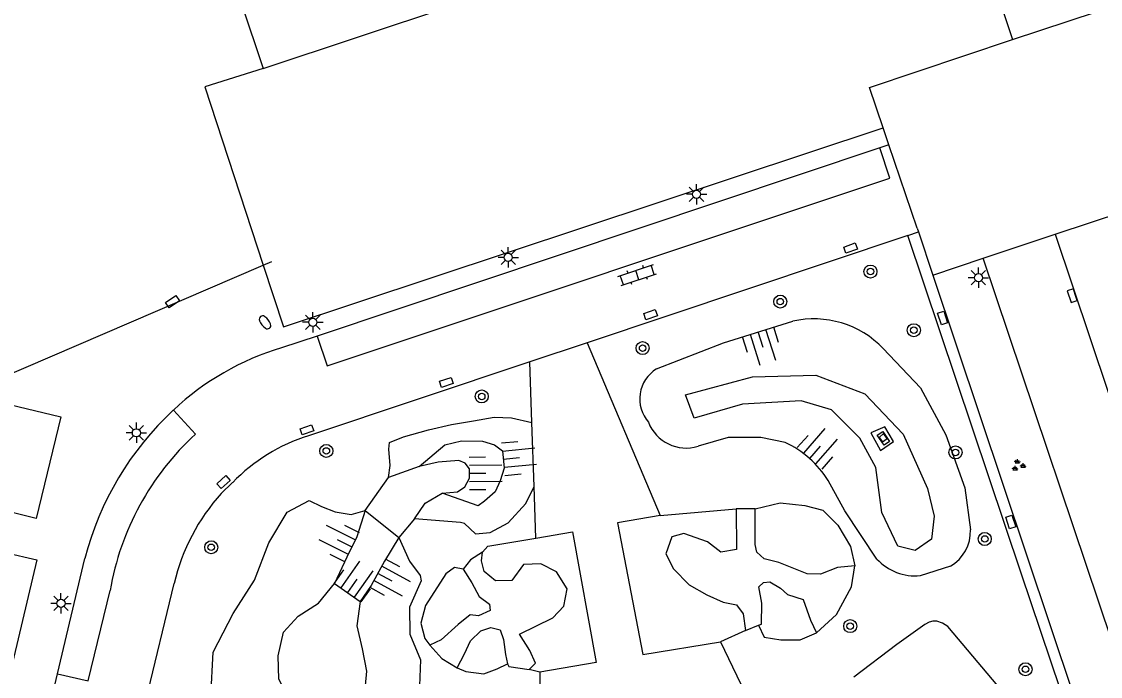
# Model space of a CAD drawing. Extents: x 125000 to 129004, y 397500 to 399008.
# Drawn here: x 127067.5 to 127133.6, y 398620.4 to 398660.6 of the extents above; entities that cross this region are included whole.
import ezdxf

# ---------------------------------------------------------------- set-up
doc = ezdxf.new("R2010")
doc.units = 0
for name, color, linetype in [('gg-afsc-hekwerk', 7, 'Continuous'), ('gg-bbg-hoofdgebouw', 7, 'Continuous'), ('gg-bbg-overig bouwwerk', 7, 'Continuous'), ('gg-knt-BGT kruinlijn', 7, 'Continuous'), ('gg-knt-bovenkant onderkant talud', 7, 'Continuous'), ('gg-knt-verharding', 7, 'Continuous'), ('gg-knt-verharding nz', 7, 'Continuous'), ('gg-kwrk-keermuur', 7, 'Continuous'), ('gt-grn-groengrens', 7, 'Continuous'), ('gt-grn-vlakafsluiter', 7, 'Continuous'), ('gt-symb-boom', 7, 'Continuous'), ('gt-symb-brandkraan', 7, 'Continuous'), ('gt-symb-groenvak', 7, 'Continuous'), ('gt-symb-klinker verharding', 7, 'Continuous'), ('gt-symb-kolk', 7, 'Continuous'), ('gt-symb-kolk center center', 7, 'Continuous'), ('gt-symb-lichtmast', 7, 'Continuous'), ('gt-symb-talud symbool', 7, 'Continuous')]:
    doc.layers.add(name, color=color, linetype=linetype)

# ---------------------------------------------------------------- blocks, each defined once
blk = doc.blocks.new('gt0-KOLKCC')
at = {"layer": 'gt-symb-kolk center center'}
blk.add_lwpolyline([(-0.375, 0.2), (0.375, 0.2), (0.375, -0.2), (-0.375, -0.2)], close=True, dxfattribs=at)
blk = doc.blocks.new('gt0-BOOM')
at = {"layer": 'gt-symb-boom'}
for radius in [0.4, 0.2]:
    blk.add_circle((0, 0), radius, dxfattribs=at)
blk = doc.blocks.new('gt0-GRVAK')
at = {"layer": 'gt-symb-groenvak'}
for p, q in [((-0.11, 0.189), (-0.228, 0.24)), ((-0.182, 0.153), (0.088, 0.153)), ((-0.091, 0.211), (-0.156, 0.322)), ((-0.047, 0.214), (-0.047, 0.393)), ((-0.004, 0.211), (0.061, 0.322)), ((0.015, 0.189), (0.133, 0.24)), ((0.262, -0.052), (0.197, 0.059)), ((0.305, -0.049), (0.305, 0.13)), ((0.349, -0.052), (0.414, 0.059)), ((-0.245, -0.228), (-0.363, -0.177)), ((-0.318, -0.264), (-0.047, -0.264)), ((-0.226, -0.206), (-0.291, -0.095)), ((-0.183, -0.203), (-0.183, -0.024)), ((-0.139, -0.206), (-0.074, -0.095)), ((-0.12, -0.228), (-0.002, -0.177)), ((0.243, -0.074), (0.125, -0.023)), ((0.17, -0.11), (0.441, -0.11)), ((0.368, -0.074), (0.486, -0.023))]:
    blk.add_line(p, q, dxfattribs=at)
blk = doc.blocks.new('gt0-KOLK')
at = {"layer": 'gt-symb-kolk'}
blk.add_lwpolyline([(0, 0), (0.375, 0), (0.375, 0.4), (-0.375, 0.4), (-0.375, 0), (0, 0)], dxfattribs=at)
blk = doc.blocks.new('gt0-LMAST')
at = {"layer": 'gt-symb-lichtmast'}
for p, q in [((-0.182, 0.173), (-0.447, 0.438)), ((-0.005, 0.246), (-0.005, 0.621)), ((0.172, 0.173), (0.437, 0.438)), ((-0.255, -0.004), (-0.63, -0.004)), ((-0.182, -0.181), (-0.447, -0.446)), ((-0.005, -0.254), (-0.005, -0.629)), ((0.437, -0.446), (0.172, -0.181)), ((0.245, -0.004), (0.62, -0.004))]:
    blk.add_line(p, q, dxfattribs=at)
blk.add_circle((-0.005, -0.004), 0.25, dxfattribs=at)
blk = doc.blocks.new('gt0-TALUD_1')
at = {"layer": 'gt-symb-talud symbool'}
for p, q in [((-1, -1), (-1, 0)), ((-0.5, -2), (-0.5, 0)), ((0, -1), (0, 0)), ((0.5, -2), (0.5, 0)), ((1, -1), (1, 0))]:
    blk.add_line(p, q, dxfattribs=at)
blk = doc.blocks.new('gt0-BR')
at = {"layer": 'gt-symb-brandkraan'}
for centre, radius, start, end in [((-0.244, 0), 0.206, 107.56694, 252.43307), ((0.599, -2.664), 3, 106.89205, 107.56694), ((0, -0.691), 0.938, 73.10799, 106.89205), ((-0.599, -2.664), 3, 72.43309, 73.10799), ((0.244, 0), 0.206, 287.56695, 72.43309), ((0.599, 2.664), 3, 252.43307, 253.10797), ((0, 0.691), 0.938, 253.10797, 286.89206), ((-0.599, 2.664), 3, 286.89206, 287.56695)]:
    blk.add_arc(centre, radius, start, end, dxfattribs=at)
blk = doc.blocks.new('gt0-KL1')
at = {"layer": 'gt-symb-klinker verharding'}
for p, q in [((-1.15, 0.3), (1.15, 0.3)), ((-1, -0.3), (-1, 0.3)), ((-0.5, 0.3), (-0.5, 0.45)), ((0, -0.3), (0, 0.3)), ((0.5, 0.3), (0.5, 0.45)), ((1, -0.3), (1, 0.3)), ((-1.15, -0.3), (1.15, -0.3)), ((-0.5, -0.45), (-0.5, -0.3)), ((0.5, -0.45), (0.5, -0.3))]:
    blk.add_line(p, q, dxfattribs=at)

msp = doc.modelspace()

# ---------------------------------------------------------------- linework, layer by layer
at = {"layer": 'gg-afsc-hekwerk'}
for p, q in [((127123.59, 398673.339), (127128.232, 398659.478)), ((127122.39, 398647.884), (127122.464, 398647.664)), ((127122.464, 398647.664), (127123.349, 398645.017)), ((127064.011, 398637.751), (127082.292, 398645.63)), ((127082.292, 398645.63), (127082.818, 398645.857))]:
    msp.add_line(p, q, dxfattribs=at)
for points in [[(127120.288, 398654.043), (127119.455, 398656.519), (127128.232, 398659.478)], [(127082.281, 398657.695), (127078.707, 398656.563), (127082.292, 398645.63)], [(127082.292, 398645.63), (127083.532, 398641.85), (127120.288, 398654.043)], [(127123.349, 398645.017), (127137.735, 398602.016), (127137.941, 398600.777)]]:
    msp.add_lwpolyline(points, dxfattribs=at)
at = {"layer": 'gg-bbg-hoofdgebouw'}
for points in [[(127082.281, 398657.695), (127111.327, 398667.371), (127109.152, 398673.951)], [(127078.952, 398666.505), (127079.766, 398666.349), (127079.804, 398665.763), (127079.605, 398665.696), (127082.281, 398657.695)]]:
    msp.add_lwpolyline(points, dxfattribs=at)
at = {"layer": 'gg-bbg-overig bouwwerk'}
msp.add_lwpolyline([(127066.733, 398637.077), (127069.888, 398636.312), (127068.378, 398630.089), (127065.224, 398630.854), (127066.733, 398637.077)], dxfattribs=at)
at = {"layer": 'gg-knt-BGT kruinlijn'}
msp.add_line((127124.419, 398627.148), (127122.565, 398626.574), dxfattribs=at)
for points in [[(127106.398, 398639.256), (127110.517, 398640.865), (127114.754, 398642.183)], [(127120.3, 398640.511), (127122.584, 398638.106), (127124.147, 398635.218), (127125.303, 398631.953), (127125.656, 398629.393)], [(127114.291, 398634.749), (127112.796, 398635.056), (127110.796, 398635.046), (127108.947, 398634.515)], [(127120.259, 398634.783), (127120.537, 398634.998), (127120.314, 398635.294), (127120.046, 398635.053), (127120.259, 398634.783)], [(127093.266, 398631.635), (127094.197, 398631.708), (127094.648, 398632.033), (127094.938, 398632.547), (127094.934, 398633.119), (127094.669, 398633.477), (127094.281, 398633.635), (127093.025, 398633.54), (127091.857, 398633.279)], [(127119.915, 398627.587), (127117.949, 398630.549), (127116.933, 398632.407)], [(127088.547, 398630.562), (127088.028, 398628.947), (127087.412, 398627.719), (127086.671, 398626.092)], [(127090.605, 398628.925), (127089.736, 398627.47), (127088.907, 398625.962), (127088.237, 398624.983)], [(127088.237, 398624.983), (127088.028, 398623.504), (127088.35, 398622.084), (127088.625, 398620.713), (127088.485, 398619.191), (127087.563, 398618.061), (127086.353, 398617.39), (127085.059, 398617.914), (127083.88, 398618.967), (127083.245, 398620.22), (127083.219, 398621.662), (127083.534, 398623.1), (127084.442, 398624.092), (127085.675, 398624.878), (127086.671, 398626.092)]]:
    msp.add_lwpolyline(points, dxfattribs=at)
for centre, radius, start, end in [((127116.047, 398636.438), 5.889, 43.76205, 102.68409), ((127107.544, 398637.414), 2.17, 121.88968, 220.97157), ((127108.217, 398636.881), 2.476, 201.06049, 287.15873), ((127111.607, 398629.06), 6.29, 32.14607, 64.74318), ((127123.117, 398629.328), 2.539, 300.83444, 1.45584), ((127122.281, 398629.804), 3.242, 223.13422, 275.02566)]:
    msp.add_arc(centre, radius, start, end, dxfattribs=at)
at = {"layer": 'gg-knt-bovenkant onderkant talud'}
for p, q in [((127091.857, 398633.279), (127089.974, 398632.588)), ((127086.671, 398626.092), (127088.237, 398624.983))]:
    msp.add_line(p, q, dxfattribs=at)
for points in [[(127123.432, 398630.225), (127123.266, 398628.82), (127122.256, 398628.108), (127121.196, 398628.388), (127120.207, 398630.451), (127119.839, 398633.21), (127118.875, 398635.014), (127117.134, 398636.75), (127115.271, 398637.31), (127111.672, 398637.09), (127108.722, 398636.242), (127108.181, 398637.677), (127112.279, 398638.78), (127116.174, 398638.882), (127119.164, 398637.73), (127121.533, 398635.251), (127123.018, 398631.923), (127123.432, 398630.225)], [(127090.002, 398634.331), (127090.029, 398634.738), (127090.903, 398635.082), (127092.417, 398635.518), (127093.84, 398635.85), (127095.18, 398636.07), (127096.446, 398636.304), (127097.524, 398636.266), (127098.761, 398635.98)], [(127120.927, 398634.814), (127120.391, 398635.698), (127119.538, 398635.339), (127120.127, 398634.256), (127120.927, 398634.814)], [(127091.857, 398633.279), (127093.426, 398634.595), (127094.455, 398634.848), (127095.733, 398634.818), (127096.481, 398634.591), (127096.958, 398634.234), (127097.065, 398633.167), (127096.821, 398632.388), (127096.508, 398631.719), (127095.856, 398631.143), (127095.476, 398630.868), (127093.266, 398631.635)], [(127094.637, 398629.777), (127095.3, 398629.142), (127096.215, 398629.217), (127097.309, 398629.808), (127098.394, 398630.998), (127098.896, 398632.037)], [(127091.573, 398630.066), (127092.212, 398631.03), (127093.266, 398631.635)], [(127091.906, 398626.579), (127091.974, 398626.26), (127091.264, 398624.641), (127091.274, 398622.984), (127091.935, 398621.405), (127091.873, 398619.816), (127091.202, 398618.237), (127088.32, 398615.574), (127085.538, 398614.05), (127083.217, 398613.63), (127081.205, 398614.632), (127079.579, 398616.243), (127079.079, 398619.138), (127079.223, 398621.887), (127080.452, 398624.249), (127081.766, 398626.294), (127082.632, 398628.593), (127083.767, 398630.471), (127085.109, 398631.195)]]:
    msp.add_lwpolyline(points, dxfattribs=at)
at = {"layer": 'gg-knt-verharding'}
for p, q in [((127128.232, 398659.478), (127133.377, 398661.162)), ((127120.641, 398653.009), (127120.288, 398654.043)), ((127120.09, 398652.824), (127085.595, 398641.276)), ((127120.641, 398653.009), (127120.09, 398652.824)), ((127122.39, 398647.884), (127120.641, 398653.009)), ((127130.849, 398647.522), (127136.637, 398649.455)), ((127121.813, 398647.446), (127102.155, 398640.855)), ((127126.436, 398646.048), (127130.849, 398647.522)), ((127123.349, 398645.017), (127126.436, 398646.048)), ((127143.859, 398594.07), (127126.436, 398646.048)), ((127085.595, 398641.276), (127083.419, 398640.547)), ((127102.155, 398640.855), (127098.634, 398639.687)), ((127102.155, 398640.855), (127106.633, 398630.257)), ((127098.634, 398639.687), (127085.061, 398635.155)), ((127098.761, 398635.98), (127098.634, 398639.687)), ((127098.896, 398632.037), (127098.761, 398635.98)), ((127079.724, 398631.62), (127080.421, 398632.287)), ((127099.005, 398628.869), (127098.896, 398632.037)), ((127088.547, 398630.562), (127090.605, 398628.925)), ((127112.453, 398630.678), (127111.285, 398630.68)), ((127069.683, 398620.557), (127071.355, 398627.634)), ((127073.874, 398613.841), (127076.839, 398626.099)), ((127111.866, 398623.208), (127112.65, 398623.546)), ((127110.318, 398622.523), (127113.322, 398616.259)), ((127068.267, 398614.565), (127069.683, 398620.557)), ((127099.257, 398620.652), (127099.292, 398614.611))]:
    msp.add_line(p, q, dxfattribs=at)
for points in [[(127137.184, 398601.733), (127128.761, 398626.727), (127121.813, 398647.446)], [(127106.633, 398630.257), (127104.015, 398629.823), (127105.56, 398621.73), (127110.318, 398622.523)], [(127111.285, 398630.68), (127111.304, 398628.185), (127110.346, 398628.01), (127109.539, 398628.647), (127108.086, 398629.152), (127107.345, 398628.955), (127106.975, 398627.905), (127107.447, 398626.986), (127108.414, 398626.018), (127109.492, 398625.403), (127110.486, 398624.941), (127111.317, 398624.779), (127111.709, 398624.241), (127111.866, 398623.208)], [(127118.554, 398627.187), (127117.503, 398627.077), (127116.462, 398626.661), (127115.644, 398626.692), (127113.905, 398627.379), (127113.007, 398627.605), (127112.553, 398628.009), (127112.457, 398628.488), (127112.453, 398630.678)], [(127099.005, 398628.869), (127101.248, 398629.259), (127102.708, 398621.241), (127099.257, 398620.652)], [(127066.469, 398628.005), (127068.425, 398627.545), (127065.492, 398615.252)], [(127095.745, 398628.012), (127094.992, 398627.537), (127094.541, 398626.969)], [(127098.589, 398620.82), (127098.977, 398621.213), (127098.636, 398621.986), (127098, 398622.977), (127100.051, 398623.992), (127100.715, 398624.697), (127100.922, 398625.77), (127100.264, 398626.81), (127099.305, 398627.299), (127098.24, 398627.257), (127097.531, 398626.273), (127096.533, 398626.264), (127095.844, 398626.825), (127095.682, 398627.483), (127095.745, 398628.012)], [(127094.541, 398626.969), (127095.088, 398626.13), (127095.527, 398625.292), (127096.168, 398624.829), (127096.205, 398624.441), (127095.492, 398624.106), (127094.982, 398624.164), (127094.242, 398623.584), (127093.199, 398622.639), (127092.506, 398622.303)], [(127116.218, 398623.059), (127117.439, 398624.199), (127118.365, 398625.88), (127118.554, 398627.187)], [(127112.65, 398623.546), (127112.844, 398623.599), (127112.851, 398624.891), (127112.678, 398625.89), (127112.966, 398626.149), (127113.36, 398626.187), (127114.007, 398625.814), (127114.436, 398625.414), (127115.393, 398625.118), (127115.837, 398623.848), (127116.218, 398623.059)], [(127130.952, 398615.521), (127124.268, 398623.453), (127123.931, 398623.667), (127123.581, 398623.79), (127123.341, 398623.786), (127123.123, 398623.728), (127122.86, 398623.586), (127121.138, 398622.358), (127118.497, 398620.353)], [(127094.178, 398620.912), (127094.634, 398621.779), (127095.006, 398622.57), (127095.625, 398623.198), (127096.238, 398623.394), (127096.814, 398623.257), (127097.033, 398622.661), (127097.151, 398621.734), (127097.264, 398621.17)], [(127092.506, 398622.303), (127093.246, 398621.486), (127094.178, 398620.912)], [(127097.264, 398621.17), (127097.353, 398621), (127098.589, 398620.82)]]:
    msp.add_lwpolyline(points, dxfattribs=at)
for centre, radius, start, end in [((127088.168, 398624.617), 16.623, 106.59983, 133.22231), ((127089.716, 398622.843), 18.976, 132.96107, 165.37672), ((127088.452, 398624.482), 11.199, 107.62485, 135.81586), ((127088.998, 398623.259), 12.487, 137.96618, 166.85516)]:
    msp.add_arc(centre, radius, start, end, dxfattribs=at)
at = {"layer": 'gg-knt-verharding nz'}
msp.add_line((127078.141, 398635.253), (127076.784, 398636.73), dxfattribs=at)
for points in [[(127085.595, 398641.276), (127086.209, 398639.442), (127120.711, 398650.97), (127120.09, 398652.824)], [(127130.849, 398647.522), (127151.27, 398586.567), (127094.027, 398600.438), (127075.081, 398605.107)], [(127069.683, 398620.557), (127071.56, 398620.113), (127072.907, 398625.656)]]:
    msp.add_lwpolyline(points, dxfattribs=at)
msp.add_arc((127089.528, 398622.817), 16.861, 132.47842, 170.30736, dxfattribs=at)
at = {"layer": 'gg-kwrk-keermuur'}
for p, q in [((127088.547, 398630.562), (127089.974, 398632.588)), ((127091.573, 398630.066), (127090.605, 398628.925))]:
    msp.add_line(p, q, dxfattribs=at)
for points in [[(127089.974, 398632.588), (127090.075, 398633.329), (127090.002, 398634.331)], [(127085.109, 398631.195), (127085.876, 398630.822), (127086.704, 398630.484), (127087.681, 398630.331), (127088.547, 398630.562)], [(127094.637, 398629.777), (127094.389, 398629.83), (127091.573, 398630.066)], [(127090.605, 398628.925), (127091.256, 398627.466), (127091.906, 398626.579)]]:
    msp.add_lwpolyline(points, dxfattribs=at)
at = {"layer": 'gt-grn-groengrens'}
for p, q in [((127106.633, 398630.257), (127111.285, 398630.68)), ((127111.866, 398623.208), (127110.318, 398622.523)), ((127099.257, 398620.652), (127098.589, 398620.82))]:
    msp.add_line(p, q, dxfattribs=at)
for points in [[(127112.453, 398630.678), (127113.978, 398631.034), (127115.5, 398630.884), (127116.593, 398630.601), (127117.527, 398629.663), (127118.298, 398628.357), (127118.554, 398627.187)], [(127095.745, 398628.012), (127096.066, 398628.389), (127099.005, 398628.869)], [(127094.541, 398626.969), (127094.02, 398627.077), (127093.49, 398626.679), (127092.235, 398624.745), (127091.961, 398623.655), (127092.205, 398622.709), (127092.506, 398622.303)], [(127112.65, 398623.546), (127113.008, 398622.795), (127114.021, 398622.647), (127115.204, 398622.632), (127116.218, 398623.059)], [(127094.178, 398620.912), (127094.708, 398620.695), (127095.825, 398620.557), (127096.638, 398620.86), (127097.264, 398621.17)]]:
    msp.add_lwpolyline(points, dxfattribs=at)
at = {"layer": 'gt-grn-vlakafsluiter'}
msp.add_line((127121.813, 398647.446), (127122.464, 398647.664), dxfattribs=at)

# ---------------------------------------------------------------- block references
at = {"layer": 'gt-symb-boom'}
for p in [(127119.517, 398645.231), (127113.992, 398643.386), (127122.178, 398641.634), (127105.554, 398640.537), (127095.687, 398637.572), (127086.163, 398634.225), (127124.732, 398634.135), (127079.109, 398628.313), (127126.526, 398628.824), (127118.279, 398623.478), (127129.022, 398620.83)]:
    msp.add_blockref('gt0-BOOM', p, dxfattribs=at)
at = {"layer": 'gt-symb-brandkraan', "rotation": -51.949031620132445}
msp.add_blockref('gt0-BR', (127082.405, 398642.115), dxfattribs=at)
at = {"layer": 'gt-symb-groenvak'}
msp.add_blockref('gt0-GRVAK', (127128.574, 398633.336), dxfattribs=at)
at = {"layer": 'gt-symb-klinker verharding', "rotation": 18.362468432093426}
msp.add_blockref('gt0-KL1', (127105.225, 398645.014), dxfattribs=at)
at = {"layer": 'gt-symb-kolk', "rotation": 108.54366933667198}
msp.add_blockref('gt0-KOLK', (127132.075, 398643.82), dxfattribs=at)
at = {"layer": 'gt-symb-kolk center center'}
for p, rotation in [((127118.3, 398646.671), 19.80798760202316), ((127076.733, 398643.381), -145.46787543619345), ((127106.036, 398642.585), 18.88407810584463), ((127123.94, 398642.377), -71.85596792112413), ((127093.528, 398638.432), 17.83013855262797), ((127084.975, 398635.523), 19.603879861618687), ((127120.312, 398634.999), -56.50016423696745), ((127079.86, 398632.314), 42.756828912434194), ((127128.117, 398629.87), -71.97588547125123)]:
    msp.add_blockref('gt0-KOLKCC', p, dxfattribs=dict(at, rotation=rotation))
at = {"layer": 'gt-symb-lichtmast'}
for p in [(127108.862, 398649.978), (127097.319, 398646.106), (127126.143, 398644.86), (127085.34, 398642.125), (127074.526, 398635.343), (127069.899, 398624.879)]:
    msp.add_blockref('gt0-LMAST', p, dxfattribs=at)
at = {"layer": 'gt-symb-talud symbool'}
for p, xscale, yscale, rotation in [((127112.636, 398641.524), 1.0003584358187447, 1.0003584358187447, 17.511195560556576), ((127115.78, 398633.767), 1.0004608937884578, 1.000460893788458, 138.64706363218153), ((127097.011, 398633.7), 1.0000124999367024, 1.0000124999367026, 95.73909849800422), ((127094.936, 398632.833), 1.0000499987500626, 1.0000499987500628, 90.57293869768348), ((127087.72, 398628.333), 0.9995323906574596, 0.9995323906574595, -116.82140642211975), ((127087.454, 398625.537), 0.9993923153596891, 0.9993923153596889, 144.7355697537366), ((127089.321, 398626.716), 1.0001624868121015, 1.000162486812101, 61.384968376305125)]:
    msp.add_blockref('gt0-TALUD_1', p, dxfattribs=dict(at, xscale=xscale, yscale=yscale, rotation=rotation))

doc.saveas('drawing.dxf')
